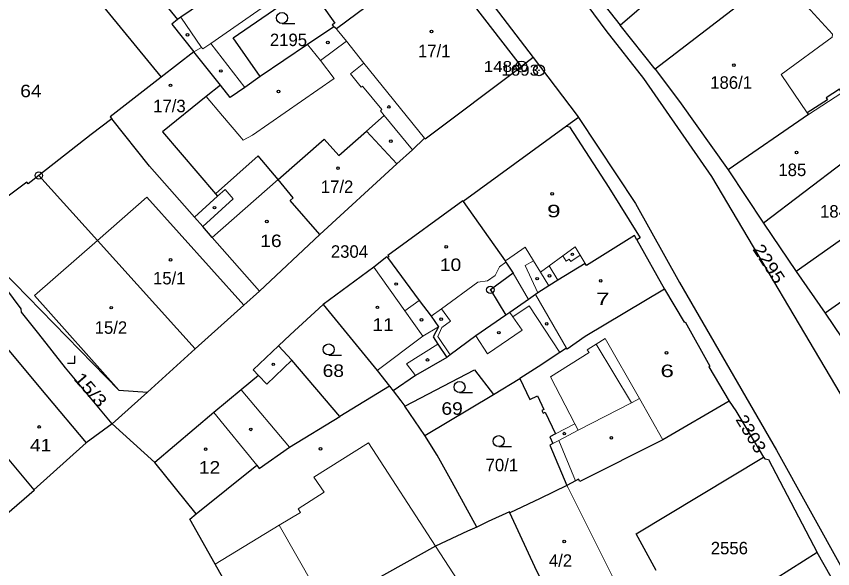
# Model space of a CAD drawing. Extents: x -679733 to -673243, y -1075091 to -1066557.
# Drawn here: x -676538.9 to -676427.8, y -1071458.4 to -1071383.1 of the extents above; entities that cross this region are included whole.
import ezdxf
from ezdxf.enums import TextEntityAlignment as Align

# ---------------------------------------------------------------- set-up
doc = ezdxf.new("R2010")
doc.units = 0
doc.header["$LTSCALE"] = 0.68
for name, color, linetype, lineweight in [('1', 7, 'Continuous', 25), ('3', 7, 'Continuous', 25), ('4', 7, 'Continuous', 13), ('5', 7, 'Continuous', 25), ('8', 7, 'Continuous', 25)]:
    doc.layers.add(name, color=color, linetype=linetype, lineweight=lineweight)
doc.layers.add('2', color=7, linetype='Continuous')

msp = doc.modelspace()

# ---------------------------------------------------------------- linework, layer by layer
at = {"layer": '1'}
for p, q in [((-676531.78, -1071376.07), (-676519.23, -1071391.39)), ((-676452, -1071390.3), (-676456.74, -1071384.32)), ((-676468.6, -1071388.71), (-676470.18, -1071389.94)), ((-676462.44, -1071396.87), (-676464.06, -1071398.06)), ((-676464.06, -1071398.06), (-676478.11, -1071408.35)), ((-676497.63, -1071412.84), (-676487.13, -1071403.19)), ((-676442.06, -1071404.02), (-676437.23, -1071411.28)), ((-676505.84, -1071420.55), (-676497.63, -1071412.84)), ((-676521.08, -1071434.3), (-676514.6, -1071428.41)), ((-676488.16, -1071433.48), (-676494.89, -1071437.61)), ((-676488.16, -1071433.48), (-676487.64, -1071434.14)), ((-676521.08, -1071434.3), (-676525.88, -1071438.63)), ((-676483.34, -1071440.23), (-676474.01, -1071434.62)), ((-676483.34, -1071440.23), (-676486.08, -1071436.24))]:
    msp.add_line(p, q, dxfattribs=at)
for points in [[(-676400.64, -1071480.43), (-676404.65, -1071473.51), (-676415.78, -1071453.37), (-676425.35, -1071436.91), (-676444.25, -1071404.92), (-676453.53, -1071391.57), (-676458.63, -1071385.05), (-676473.24, -1071365.27), (-676485.03, -1071348.15), (-676497.15, -1071331.02), (-676507.56, -1071316.17), (-676512.86, -1071309.51), (-676528.01, -1071291.25), (-676530.94, -1071288.81)], [(-676505.99, -1071337.37), (-676488.95, -1071361.42), (-676480.52, -1071373.04), (-676468.6, -1071388.71)], [(-676490.8, -1071362.5), (-676501.25, -1071370.87), (-676500.97, -1071371.22), (-676502.64, -1071372.57), (-676502.83, -1071373.8), (-676504.42, -1071374.83), (-676505.15, -1071375.35), (-676507.99, -1071377.37), (-676516.55, -1071383.23), (-676517, -1071383.54)], [(-676436.71, -1071364.46), (-676441.15, -1071367.91), (-676442.51, -1071368.97), (-676458.79, -1071381.72), (-676456.74, -1071384.32)], [(-676531.66, -1071365.26), (-676519.26, -1071380.73), (-676517, -1071383.54)], [(-676412.22, -1071369.94), (-676412.75, -1071369.24), (-676425.38, -1071377.27), (-676432.05, -1071375.08), (-676432.25, -1071374.85), (-676435.26, -1071377.43), (-676452, -1071390.3)], [(-676456.74, -1071384.32), (-676451.91, -1071380.07), (-676440.79, -1071371.46)], [(-676481.89, -1071374.77), (-676492.56, -1071382.71), (-676495.38, -1071384.8), (-676495.73, -1071384.52)], [(-676487.13, -1071403.19), (-676485, -1071401.31), (-676483.36, -1071399.7), (-676483.28, -1071399.8), (-676470.18, -1071389.94), (-676481.89, -1071374.77)], [(-676505.74, -1071391.29), (-676509.44, -1071386.03), (-676499.17, -1071378.96), (-676495.61, -1071384.02), (-676495.95, -1071384.24), (-676495.73, -1071384.52)], [(-676517, -1071383.54), (-676517.77, -1071384.17), (-676514.79, -1071387.94)], [(-676495.73, -1071384.52), (-676499.31, -1071386.93), (-676505.74, -1071391.29)], [(-676511.17, -1071392.49), (-676514.79, -1071387.94), (-676519.23, -1071391.39)], [(-676468.6, -1071388.71), (-676462.6, -1071396.62), (-676462.44, -1071396.87)], [(-676519.23, -1071391.39), (-676526.19, -1071396.8), (-676525.96, -1071397.08)], [(-676505.74, -1071391.29), (-676507.84, -1071392.78), (-676509.85, -1071394.16), (-676511.17, -1071392.49)], [(-676452, -1071390.3), (-676448.66, -1071394.7), (-676442.06, -1071404.02)], [(-676422.28, -1071390.36), (-676426.57, -1071393.54), (-676426.89, -1071393.01), (-676428.7, -1071394.19), (-676428.53, -1071394.46), (-676431.27, -1071396.25), (-676431.1, -1071396.49), (-676442.06, -1071404.02)], [(-676511.17, -1071392.49), (-676513.1, -1071394.04), (-676519.04, -1071398.82), (-676511.84, -1071407.28)], [(-676407.73, -1071391.62), (-676414.71, -1071395.53), (-676421.27, -1071399.74), (-676425.14, -1071402.23), (-676425.2, -1071402.15), (-676426.23, -1071402.93), (-676437.23, -1071411.28), (-676432.77, -1071417.89)], [(-676462.44, -1071396.87), (-676454.68, -1071408.62), (-676448.67, -1071419.37), (-676435.44, -1071442.2), (-676426.52, -1071458.32), (-676409.82, -1071487.07)], [(-676525.96, -1071397.08), (-676528.76, -1071399.2), (-676535.89, -1071404.79)], [(-676514.71, -1071410.45), (-676520.84, -1071403.54), (-676525.96, -1071397.08)], [(-676464.06, -1071398.06), (-676463.65, -1071398.14), (-676458.3, -1071406.42), (-676454.01, -1071413.27), (-676454.48, -1071413.55), (-676450.69, -1071420.28)], [(-676403.73, -1071397.46), (-676416.18, -1071406.1), (-676421.07, -1071409.59), (-676432.77, -1071417.89), (-676428.85, -1071423.56)], [(-676503.3, -1071405.34), (-676497.03, -1071399.82), (-676495.06, -1071402.06), (-676491.28, -1071398.73), (-676487.13, -1071403.19)], [(-676397.48, -1071399.08), (-676397.34, -1071399.57), (-676396.93, -1071400.78), (-676409.85, -1071410.2), (-676411.33, -1071411.29), (-676428.85, -1071423.56), (-676423.27, -1071431.83)], [(-676503.3, -1071405.34), (-676506.01, -1071402.13), (-676511.84, -1071407.28)], [(-676535.89, -1071404.79), (-676537.32, -1071405.92), (-676537.51, -1071405.68), (-676546.3, -1071412.23)], [(-676535.89, -1071404.79), (-676527.91, -1071413.64), (-676514.6, -1071428.41)], [(-676497.63, -1071412.84), (-676501.65, -1071408.2), (-676501.24, -1071407.82), (-676503.3, -1071405.34)], [(-676511.84, -1071407.28), (-676511.55, -1071407.62), (-676514.71, -1071410.45)], [(-676478.11, -1071408.35), (-676478.18, -1071408.26), (-676488.36, -1071415.69), (-676488.25, -1071415.86), (-676488.4, -1071415.97)], [(-676478.11, -1071408.35), (-676472.4, -1071416.43), (-676472.29, -1071416.58), (-676471.33, -1071418.11), (-676474.42, -1071420.37), (-676472.3, -1071423.83)], [(-676505.84, -1071420.55), (-676512.27, -1071413.23), (-676513.58, -1071411.73), (-676514.71, -1071410.45)], [(-676525.88, -1071438.63), (-676532.26, -1071430.98), (-676535.87, -1071426.35), (-676538.25, -1071423.43), (-676538.31, -1071422.94), (-676546.3, -1071412.23)], [(-676546.3, -1071412.23), (-676525, -1071434.06), (-676521.08, -1071434.3)], [(-676454.48, -1071413.55), (-676454.8, -1071412.98), (-676461.33, -1071417.07), (-676461.53, -1071416.76), (-676465.23, -1071419.04), (-676466.45, -1071419.84), (-676467.94, -1071420.77), (-676468.28, -1071420.99), (-676469.23, -1071421.71), (-676471.76, -1071423.46), (-676472.3, -1071423.83)], [(-676488.4, -1071415.97), (-676488.51, -1071415.86), (-676490.28, -1071417.28), (-676497.16, -1071422.37)], [(-676488.4, -1071415.97), (-676484.09, -1071421.81), (-676482.49, -1071423.97), (-676481.49, -1071425.39), (-676482.22, -1071426.76), (-676481.55, -1071427.77), (-676480.34, -1071429.57)], [(-676450.69, -1071420.28), (-676461.49, -1071426.75), (-676463.96, -1071428.45), (-676464.03, -1071428.32), (-676464.96, -1071428.93), (-676467.92, -1071430.88), (-676470.41, -1071432.45)], [(-676450.69, -1071420.28), (-676448.01, -1071424.77), (-676447.9, -1071424.71), (-676444.53, -1071430.77), (-676444.66, -1071430.86), (-676441.9, -1071435.53)], [(-676514.6, -1071428.41), (-676507.99, -1071422.47), (-676505.84, -1071420.55)], [(-676497.16, -1071422.37), (-676501.68, -1071426.5), (-676503.27, -1071428.01)], [(-676497.16, -1071422.37), (-676489.81, -1071431.38), (-676488.16, -1071433.48)], [(-676472.3, -1071423.83), (-676476.38, -1071426.63), (-676479.9, -1071429.24), (-676480.34, -1071429.57)], [(-676540.9, -1071427.55), (-676534.94, -1071434.69), (-676529.44, -1071441.2)], [(-676503.27, -1071428.01), (-676506.73, -1071431.28), (-676505.98, -1071432.05), (-676508.32, -1071433.98), (-676512.04, -1071437.1), (-676520.1, -1071443.88)], [(-676494.89, -1071437.61), (-676501.45, -1071429.94), (-676503.27, -1071428.01)], [(-676480.34, -1071429.57), (-676484.63, -1071432.05), (-676487.64, -1071434.14)], [(-676486.08, -1071436.24), (-676476.56, -1071431.28), (-676474.01, -1071434.62), (-676470.41, -1071432.45)], [(-676546.76, -1071432.36), (-676546.68, -1071432.49), (-676543.95, -1071436.76), (-676542.93, -1071438.49), (-676541.85, -1071441.36), (-676536.58, -1071447.6)], [(-676470.41, -1071432.45), (-676469.06, -1071435.3), (-676468.01, -1071434.8), (-676467.12, -1071436.69), (-676467.39, -1071436.82), (-676467.22, -1071437.19), (-676466.94, -1071437.05), (-676465.55, -1071440), (-676466.34, -1071440.41), (-676465.89, -1071441.29), (-676466.33, -1071441.52), (-676463.99, -1071447.05)], [(-676487.64, -1071434.14), (-676486.6, -1071435.48), (-676486.08, -1071436.24)], [(-676441.9, -1071435.53), (-676450.94, -1071440.83), (-676462.23, -1071446.47), (-676462.4, -1071446.17), (-676462.82, -1071446.4), (-676463.99, -1071447.05)], [(-676441.9, -1071435.53), (-676441.02, -1071436.85), (-676437.8, -1071442.17), (-676437.23, -1071443.17)], [(-676514.46, -1071450.88), (-676506.22, -1071444.26), (-676505.91, -1071444.72), (-676501.74, -1071441.81), (-676494.89, -1071437.61)], [(-676505.61, -1071468.92), (-676511.9, -1071457.75), (-676515.34, -1071451.64), (-676514.46, -1071450.88), (-676520.1, -1071443.88), (-676525.88, -1071438.63), (-676529.44, -1071441.2), (-676536.58, -1071447.6)], [(-676476.26, -1071452.7), (-676479.62, -1071446.56), (-676481.68, -1071442.9), (-676483.34, -1071440.23)], [(-676451.84, -1071458.6), (-676454.58, -1071453.6), (-676437.23, -1071443.17)], [(-676437.23, -1071443.17), (-676437.06, -1071443.41), (-676436.57, -1071443.49), (-676429.93, -1071456.15)], [(-676536.58, -1071447.6), (-676536.53, -1071447.7), (-676545.68, -1071455.62), (-676545.82, -1071455.5)], [(-676463.99, -1071447.05), (-676467.65, -1071448.81), (-676471.77, -1071450.75)], [(-676471.77, -1071450.75), (-676471.83, -1071450.61), (-676474.73, -1071451.92), (-676476.26, -1071452.7)], [(-676464.84, -1071465.04), (-676468.08, -1071458.71), (-676471.77, -1071450.75)], [(-676476.26, -1071452.7), (-676477.52, -1071453.27), (-676481.88, -1071455.29), (-676496.78, -1071463.62), (-676505.61, -1071468.92)], [(-676429.93, -1071456.15), (-676435.53, -1071459.69), (-676441.93, -1071463.59), (-676447.22, -1071466.08)], [(-676412.43, -1071486.72), (-676414.93, -1071482.28), (-676415.03, -1071482.35), (-676428.2, -1071459.64), (-676428.02, -1071459.53), (-676429.93, -1071456.15)]]:
    msp.add_lwpolyline(points, dxfattribs=at)
at = {"layer": '3'}
for p, q in [((-676502.773, -1071384.08), (-676501.023, -1071384.08)), ((-676496.423, -1071429.25), (-676494.673, -1071429.25)), ((-676478.613, -1071434.37), (-676476.863, -1071434.37)), ((-676473.283, -1071441.74), (-676471.533, -1071441.74))]:
    msp.add_line(p, q, dxfattribs=at)
msp.add_lwpolyline([(-676531.981, -1071430.38), (-676530.98, -1071430.38), (-676530.98, -1071429.38)], dxfattribs=at)
for centre in [(-676502.7729, -1071383.3298), (-676496.4229, -1071428.4998), (-676478.6129, -1071433.6198), (-676473.2829, -1071440.9898)]:
    msp.add_circle(centre, 0.75, dxfattribs=at)
at = {"layer": '4'}
for p, q in [((-676435.26, -1071377.43), (-676427.82, -1071385.55)), ((-676512.47, -1071386.82), (-676505.05, -1071381.61)), ((-676516.55, -1071383.23), (-676513.72, -1071387.34)), ((-676495.27, -1071384.93), (-676495.38, -1071384.8)), ((-676495.27, -1071384.93), (-676493.98, -1071386.48)), ((-676427.82, -1071385.55), (-676427.88, -1071385.92)), ((-676513.58, -1071387.52), (-676512.47, -1071386.82)), ((-676512.47, -1071386.82), (-676507.84, -1071392.78)), ((-676497.52, -1071389.12), (-676499.31, -1071386.93)), ((-676497.52, -1071389.12), (-676493.98, -1071386.48)), ((-676493.98, -1071386.48), (-676491.63, -1071389.47)), ((-676427.88, -1071385.92), (-676434.84, -1071391.04)), ((-676514.79, -1071387.94), (-676513.72, -1071387.34)), ((-676513.72, -1071387.34), (-676513.58, -1071387.52)), ((-676495.7, -1071391.59), (-676497.52, -1071389.12)), ((-676491.63, -1071389.47), (-676493.46, -1071390.94)), ((-676491.63, -1071389.47), (-676483.36, -1071399.7)), ((-676493.46, -1071390.94), (-676491.99, -1071392.76)), ((-676434.84, -1071391.04), (-676431.27, -1071396.25)), ((-676495.7, -1071391.59), (-676506.79, -1071399.31)), ((-676491.99, -1071392.76), (-676491.82, -1071392.63)), ((-676491.82, -1071392.63), (-676489.19, -1071395.82)), ((-676431.1, -1071396.49), (-676426.57, -1071393.54)), ((-676513.1, -1071394.04), (-676510.88, -1071396.64)), ((-676489.19, -1071395.82), (-676489.39, -1071395.97)), ((-676508.5, -1071399.43), (-676510.88, -1071396.64)), ((-676491.28, -1071398.73), (-676488.87, -1071396.6)), ((-676489.39, -1071395.97), (-676488.87, -1071396.6)), ((-676488.87, -1071396.6), (-676485, -1071401.31)), ((-676508.05, -1071399.96), (-676508.5, -1071399.43)), ((-676506.79, -1071399.31), (-676508.05, -1071399.96)), ((-676503.3, -1071405.34), (-676512.27, -1071413.23)), ((-676511.55, -1071407.62), (-676510.53, -1071406.71)), ((-676510.53, -1071406.71), (-676509.43, -1071407.96)), ((-676527.91, -1071413.64), (-676521.2, -1071407.73)), ((-676507.99, -1071422.47), (-676521.2, -1071407.73)), ((-676513.58, -1071411.73), (-676509.43, -1071407.96)), ((-676527.91, -1071413.64), (-676536.47, -1071421.16)), ((-676472.23, -1071416.31), (-676469.67, -1071414.54)), ((-676469.67, -1071414.54), (-676468.53, -1071416.42)), ((-676462.19, -1071415.64), (-676462.85, -1071414.52)), ((-676464.53, -1071415.74), (-676466.39, -1071417.09)), ((-676463.47, -1071416.49), (-676462.19, -1071415.64)), ((-676461.53, -1071416.76), (-676462.19, -1071415.64)), ((-676473.17, -1071417.24), (-676472.29, -1071416.58)), ((-676472.4, -1071416.43), (-676472.23, -1071416.31)), ((-676468.53, -1071416.42), (-676469.66, -1071417.05)), ((-676468.53, -1071416.42), (-676467.59, -1071417.96)), ((-676464.11, -1071416.46), (-676463.68, -1071416.17)), ((-676463.68, -1071416.17), (-676463.47, -1071416.49)), ((-676486.06, -1071423.21), (-676490.28, -1071417.28)), ((-676473.75, -1071418.43), (-676473.17, -1071417.24)), ((-676469.66, -1071417.05), (-676467.94, -1071420.77)), ((-676467.59, -1071417.96), (-676466.39, -1071417.09)), ((-676467.59, -1071417.96), (-676466.45, -1071419.84)), ((-676466.39, -1071417.09), (-676465.23, -1071419.04)), ((-676476.13, -1071419.32), (-676474.82, -1071419.14)), ((-676474.82, -1071419.14), (-676473.75, -1071418.43)), ((-676469.23, -1071421.71), (-676471.33, -1071418.11)), ((-676481.06, -1071422.98), (-676476.13, -1071419.32)), ((-676536.47, -1071421.16), (-676525, -1071434.06)), ((-676468.28, -1071420.99), (-676464.03, -1071428.32)), ((-676486.06, -1071423.21), (-676484.09, -1071421.81)), ((-676483.59, -1071426.69), (-676486.06, -1071423.21)), ((-676481.06, -1071422.98), (-676482.49, -1071423.97)), ((-676479.83, -1071424.62), (-676481.06, -1071422.98)), ((-676471.76, -1071423.46), (-676471.35, -1071424.06)), ((-676471.35, -1071424.06), (-676469.12, -1071422.53)), ((-676469.12, -1071422.53), (-676464.96, -1071428.93)), ((-676481.01, -1071425.52), (-676479.83, -1071424.62)), ((-676470.1, -1071425.87), (-676471.35, -1071424.06)), ((-676483.59, -1071426.69), (-676481.49, -1071425.39)), ((-676481.01, -1071425.52), (-676481.59, -1071426.73)), ((-676489.81, -1071431.38), (-676483.59, -1071426.69)), ((-676479.9, -1071429.24), (-676481.59, -1071426.73)), ((-676476.38, -1071426.63), (-676474.8, -1071429.1)), ((-676474.8, -1071429.1), (-676470.1, -1071425.87)), ((-676485.84, -1071430.47), (-676481.55, -1071427.77)), ((-676460.01, -1071427.78), (-676460.72, -1071428.22)), ((-676458.79, -1071427.01), (-676460.01, -1071427.78)), ((-676460.01, -1071427.78), (-676455.21, -1071435.75)), ((-676458.79, -1071427.01), (-676454.11, -1071435.18)), ((-676466.22, -1071432.23), (-676460.97, -1071428.93)), ((-676460.72, -1071428.22), (-676461.22, -1071428.54)), ((-676460.97, -1071428.93), (-676461.22, -1071428.54)), ((-676501.45, -1071429.94), (-676504.84, -1071433.24)), ((-676484.63, -1071432.05), (-676485.84, -1071430.47)), ((-676505.98, -1071432.05), (-676504.84, -1071433.24)), ((-676462.9, -1071438.62), (-676466.22, -1071432.23)), ((-676501.74, -1071441.81), (-676508.32, -1071433.98)), ((-676462.45, -1071439.5), (-676455.21, -1071435.75)), ((-676455.21, -1071435.75), (-676454.11, -1071435.18)), ((-676454.11, -1071435.18), (-676450.94, -1071440.83)), ((-676512.04, -1071437.1), (-676506.22, -1071444.26)), ((-676462.9, -1071438.62), (-676465.55, -1071440)), ((-676462.45, -1071439.5), (-676462.9, -1071438.62)), ((-676465.1, -1071440.88), (-676462.45, -1071439.5)), ((-676498.46, -1071445.88), (-676491.01, -1071441.21)), ((-676491.01, -1071441.21), (-676481.88, -1071455.29)), ((-676465.1, -1071440.88), (-676465.89, -1071441.29)), ((-676465.1, -1071440.88), (-676462.82, -1071446.4)), ((-676498.46, -1071445.88), (-676497.05, -1071447.93)), ((-676497.05, -1071447.93), (-676500.59, -1071450.23)), ((-676463.83, -1071447.36), (-676463.99, -1071447.05)), ((-676456.95, -1071461.09), (-676463.83, -1071447.36)), ((-676500.59, -1071450.23), (-676500.27, -1071450.7)), ((-676503.15, -1071452.45), (-676500.27, -1071450.7)), ((-676511.9, -1071457.75), (-676503.15, -1071452.45)), ((-676503.15, -1071452.45), (-676496.78, -1071463.62)), ((-676481.88, -1071455.29), (-676473.21, -1071468.62))]:
    msp.add_line(p, q, dxfattribs=at)
msp.add_lwpolyline([(-676462.85, -1071414.52), (-676464.53, -1071415.74), (-676464.11, -1071416.46)], dxfattribs=at)
at = {"layer": '5'}
for centre in [(-676515.6468, -1071385.6292), (-676482.4368, -1071385.1792), (-676496.5368, -1071386.6692), (-676441.2568, -1071389.7592), (-676511.1068, -1071390.5492), (-676517.9568, -1071392.5092), (-676503.2568, -1071393.3392), (-676488.2268, -1071395.4492), (-676487.9568, -1071400.1092), (-676432.7268, -1071401.6592), (-676495.1568, -1071403.7992), (-676466.0068, -1071407.2792), (-676511.9668, -1071409.1792), (-676504.8568, -1071411.0692), (-676480.4168, -1071414.5092), (-676463.2568, -1071415.5292), (-676517.9468, -1071416.2892), (-676468.0368, -1071418.8492), (-676466.3568, -1071418.4692), (-676459.3968, -1071419.1492), (-676487.2468, -1071419.5792), (-676526.0268, -1071422.7992), (-676489.7968, -1071422.7492), (-676483.7868, -1071424.4592), (-676481.1068, -1071424.3592), (-676466.7468, -1071425.0092), (-676473.2668, -1071426.2092), (-676450.4468, -1071428.9492), (-676482.9668, -1071429.9192), (-676503.9668, -1071430.5192), (-676535.8468, -1071439.0492), (-676507.0368, -1071439.3892), (-676464.3468, -1071439.9592), (-676457.9468, -1071440.5292), (-676513.1768, -1071442.0792), (-676497.5368, -1071442.0392), (-676464.3568, -1071454.6592)]:
    msp.add_circle(centre, 0.175, dxfattribs=at)
at = {"layer": '8'}
for centre, radius in [((-676470.18, -1071389.9398), 0.75), ((-676470.18, -1071389.9398), 0.03), ((-676467.79, -1071390.4398), 0.75), ((-676467.79, -1071390.4398), 0.03), ((-676535.89, -1071404.7899), 0.5), ((-676535.89, -1071404.7899), 0.0303), ((-676474.42, -1071420.3699), 0.5), ((-676474.42, -1071420.3699), 0.0303)]:
    msp.add_circle(centre, radius, dxfattribs=at)

# ---------------------------------------------------------------- texts
at = {"layer": '2'}
for s, p in [('2195', (-676504.43, -1071387.16)), ('17/1', (-676484.27, -1071388.67)), ('17/3', (-676520.32, -1071396.17)), ('17/2', (-676497.5, -1071407.17)), ('2304', (-676496.13, -1071415.999)), ('70/1', (-676475.06, -1071445.09)), ('2556', (-676444.41, -1071456.41)), ('4/2', (-676466.45, -1071458.11))]:
    msp.add_text(s, height=1.7, dxfattribs=at).set_placement(p)
for s, p in [('186/1', (-676441.64, -1071392.97)), ('185', (-676433.309, -1071404.87)), ('184/1', (-676426.69, -1071410.529)), ('15/1', (-676518.13, -1071419.63)), ('15/2', (-676526.07, -1071426.36))]:
    msp.add_text(s, height=1.7, dxfattribs=at).set_placement(p, align=Align.CENTER)
for s, width, p in [('64', 1.15, (-676538.42, -1071394.12)), ('9', 1.45, (-676466.69, -1071410.479)), ('16', 1.15, (-676505.74, -1071414.54)), ('10', 1.15, (-676481.29, -1071417.8)), ('7', 1.45, (-676460.02, -1071422.45)), ('11', 1.15, (-676490.48, -1071425.96)), ('68', 1.15, (-676497.25, -1071432.239)), ('6', 1.45, (-676451.26, -1071432.259)), ('69', 1.15, (-676481.08, -1071437.39)), ('41', 1.15, (-676537.09, -1071442.39)), ('12', 1.15, (-676514.1, -1071445.41))]:
    msp.add_text(s, height=1.7, dxfattribs=dict(at, width=width)).set_placement(p)
for s, rotation, width, p in [('2295', 303, 1.15, (-676437.2019, -1071417.2716)), ('15/3', 311, 1.2, (-676529.4874, -1071434.5394))]:
    msp.add_text(s, height=1.7, rotation=rotation, dxfattribs=dict(at, width=width)).set_placement(p, align=Align.CENTER)
at = {"layer": '2', "width": 1.1}
msp.add_text('2303', height=1.7, rotation=301, dxfattribs=at).set_placement((-676441.088, -1071438.037))
at = {"layer": '8', "width": 1.15}
for s, p in [('1484', (-676470.179, -1071390.69)), ('1693', (-676467.789, -1071391.19))]:
    msp.add_text(s, height=1.5, dxfattribs=at).set_placement(p, align=Align.RIGHT)

doc.saveas('drawing.dxf')
